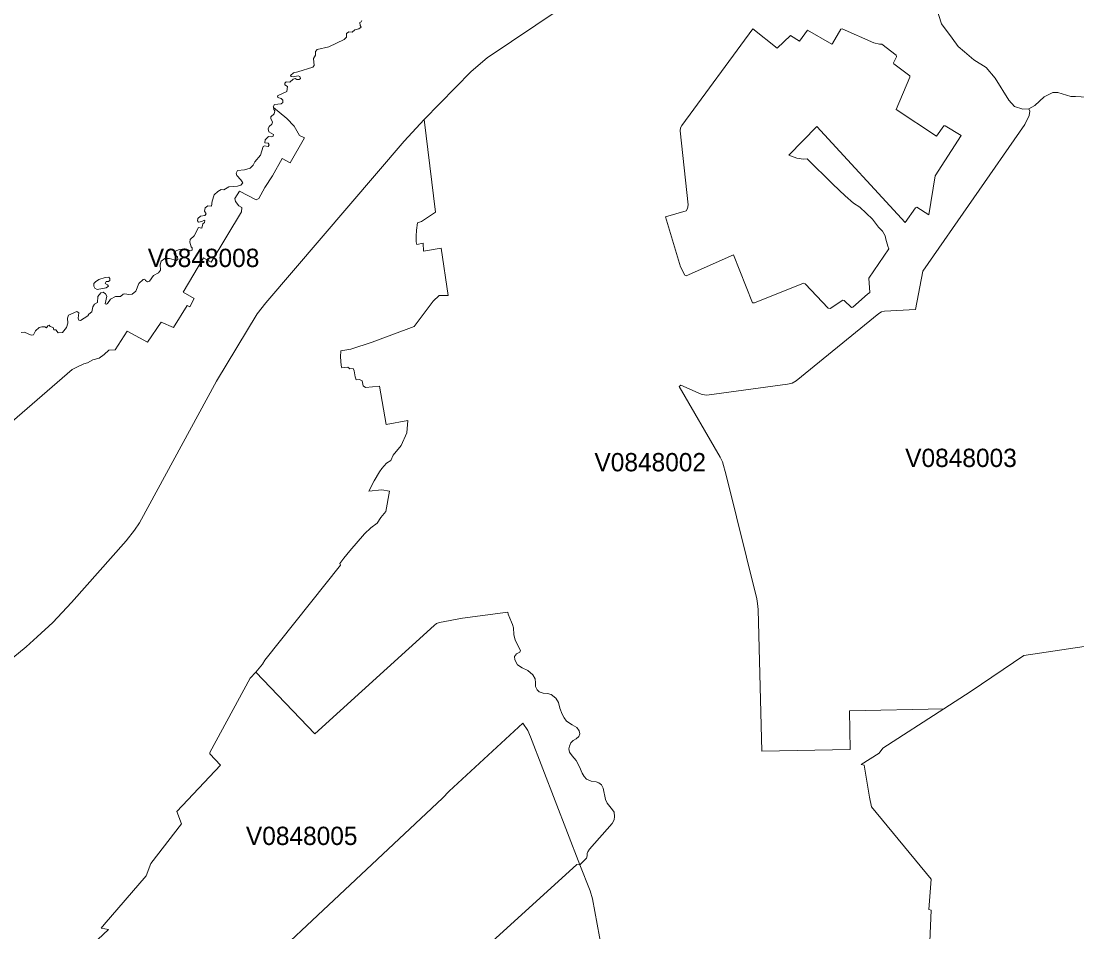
# Model space of a CAD drawing. Extents: x 369010 to 735936, y 6377141 to 6616555.
# Drawn here: x 531535 to 537305, y 6455980 to 6460955 of the extents above; entities that cross this region are included whole.
import ezdxf
from ezdxf.enums import TextEntityAlignment as Align

# ---------------------------------------------------------------- set-up
doc = ezdxf.new("R2010")
doc.units = 0
doc.header["$LTSCALE"] = 40
doc.layers.add('3', color=7, linetype='Continuous', lineweight=13)
doc.layers.add('4', color=7, linetype='Continuous')

msp = doc.modelspace()

# ---------------------------------------------------------------- linework, layer by layer
at = {"layer": '3'}
for points in [[(534879.14, 6461291), (534081.25, 6460753.77), (533994.69, 6460679.3), (533737.82, 6460417.63), (533799.39, 6459912.02), (533723.09, 6459860.22), (533700.42, 6459852.27), (533696.61, 6459812.22), (533694.63, 6459779.78), (533694.63, 6459749.33), (533697.28, 6459734.43), (533732.86, 6459741.55), (533734.68, 6459697.53), (533829.84, 6459714.41), (533868.57, 6459455.89), (533853.68, 6459456.55), (533820.08, 6459455.23), (533787.81, 6459424.78), (533683.21, 6459286.91), (533453.82, 6459201.18), (533337.47, 6459162.95), (533281.7, 6459153.35), (533279.87, 6459120.91), (533283.68, 6459073.58), (533287.65, 6459060.67), (533319.93, 6459064.64), (533330.85, 6459054.87), (533349.06, 6459056.86), (533355.84, 6459044.78), (533360.31, 6459011.18), (533366.76, 6458995.62), (533384.31, 6458996.95), (533399.2, 6458990.49), (533403.67, 6458962.03), (533417.9, 6458952.92), (533493.54, 6458961.36), (533529.95, 6458752), (533647.79, 6458774.01), (533643.16, 6458705.33), (533612.87, 6458636.65), (533568.02, 6458583.68), (533556.43, 6458555.22), (533531.11, 6458540.32), (533506.62, 6458511.86), (533493.04, 6458492.33), (533465.07, 6458443.83), (533436.11, 6458386.9), (533506.62, 6458394.02), (533548.65, 6458386.9), (533529.12, 6458275.52), (533500.16, 6458244.4), (533479.97, 6458213.29), (533447.03, 6458187.96), (533412.11, 6458154.37), (533332.01, 6458061.69), (533298.91, 6458022.3), (533277.56, 6457993.17), (533280.21, 6457984.06), (532866.94, 6457463.55), (532853.87, 6457442.04), (532817.13, 6457399.34), (533139.36, 6457061.88), (533793.1, 6457653.55), (533805.35, 6457663.98), (533820.91, 6457669.77), (533947.68, 6457694.27), (534194.78, 6457727.2), (534196.1, 6457715.62), (534214.14, 6457671.59), (534221.26, 6457659.18), (534225.9, 6457641.14), (534228.21, 6457604.07), (534234.67, 6457572.95), (534263.63, 6457517.84), (534259.82, 6457508.07), (534242.28, 6457499.63), (534232.02, 6457484.24), (534232.68, 6457465.37), (534247.58, 6457438.23), (534273.23, 6457422.67), (534303.52, 6457407.78), (534331.98, 6457384.44), (534343.73, 6457363.09), (534346.22, 6457340.42), (534345.55, 6457319.73), (534354.66, 6457301.69), (534365.75, 6457291.26), (534387.76, 6457284.15), (534412.25, 6457282.82), (534432.28, 6457277.03), (534457.44, 6457256.01), (534471.01, 6457232.68), (534479.45, 6457202.88), (534491.69, 6457168.63), (534502.12, 6457148.6), (534516.36, 6457130.39), (534547.3, 6457110.37), (534571.96, 6457096.8), (534584.71, 6457079.09), (534588.02, 6457062.21)], [(532825.4, 6459355.93), (532871.91, 6459416.83), (533628.59, 6460298.47), (533737.82, 6460417.63), (533994.69, 6460679.3), (534081.25, 6460753.77), (534879.14, 6461291)], [(536497.6, 6455842.94), (536509.35, 6456099.14), (536495.78, 6456102.12), (536508.86, 6456268.45), (536181.82, 6456663.18), (536171.73, 6456716.14), (536142.6, 6456891.24), (536126.21, 6456893.72), (536223.53, 6456955.62), (536245.04, 6456983.76), (536577.54, 6457199.24), (536062.99, 6457187.33), (536066.3, 6456976.48), (535582.37, 6456968.03), (535562.34, 6457741.27), (535559.86, 6457773.54), (535555.22, 6457798.86), (535387.4, 6458475.11), (535368.04, 6458546.94), (535355.13, 6458573.42), (535131.86, 6458959.54), (535139.64, 6458966), (535252.02, 6458918), (535268.9, 6458912.87), (535282.97, 6458912.21), (535723.54, 6458971.29), (535748.7, 6458977.75), (535770.71, 6458990.82), (536222.37, 6459358.41), (536237.93, 6459367.51), (536253.32, 6459371.32), (536423.62, 6459379.26), (536463.84, 6459589.45), (537020.43, 6460390.66), (537044.43, 6460438.49), (537048.24, 6460462.49), (537041.62, 6460475.89), (537009.34, 6460473.57), (536963.66, 6460489.3), (536932.22, 6460523.06), (536857.41, 6460643.05), (536809.08, 6460701.64), (536742.05, 6460744.01), (536690.42, 6460786.54), (536655.83, 6460816), (536623.55, 6460862.18), (536565.79, 6460940.13), (536534.01, 6461037.12)], [(536534.01, 6461037.12), (536565.79, 6460940.13), (536623.55, 6460862.18), (536655.83, 6460816), (536690.42, 6460786.54), (536742.05, 6460744.01), (536809.08, 6460701.64), (536857.41, 6460643.05), (536932.22, 6460523.06), (536963.66, 6460489.3), (537009.34, 6460473.57), (537041.62, 6460475.89), (537075.71, 6460494.76), (537126.52, 6460540.93), (537174.02, 6460565.43), (537199.84, 6460564.93), (537271.33, 6460542.76), (537297.65, 6460543.25), (537390.5, 6460537.29)], [(533396.22, 6460957.67), (533394.07, 6460950.56), (533386.96, 6460947.08), (533388.78, 6460931.03), (533393.58, 6460921.26), (533380.83, 6460912.49), (533359.48, 6460908.02), (533344.42, 6460894.62), (533325.72, 6460896.44), (533313.31, 6460887.5), (533312.48, 6460867.64), (533301.39, 6460853.74), (533216.16, 6460815.18), (533153.1, 6460799.62), (533143.66, 6460788.53), (533143.33, 6460769), (533132.25, 6460750.3), (533135.72, 6460712.56), (533129.1, 6460703.29), (533047.84, 6460677.48), (533023.34, 6460672.68), (533006.63, 6460657.95), (533010.6, 6460651.82), (533022.52, 6460650.5), (533048.33, 6460656.29), (533058.93, 6460652.65), (533061.08, 6460641.56), (533054.46, 6460636.76), (533042.05, 6460635.44), (533032.78, 6460641.23), (533021.69, 6460637.59), (533002.99, 6460620.71), (532983.46, 6460623.85), (532975.51, 6460615.41), (532975.51, 6460606.14), (532991.07, 6460597.21), (532987.93, 6460570.56), (532936.45, 6460547.06), (532937.28, 6460536.8), (532956.31, 6460531.5), (532965.75, 6460523.06), (532964.76, 6460509.65), (532955.98, 6460503.03), (532920.07, 6460498.57), (532913.28, 6460486.15), (532913.95, 6460483.51), (532987.43, 6460422.43), (533028.14, 6460381.72), (533057.27, 6460329.26), (533083.42, 6460317.5), (533005.97, 6460180.14), (532961.78, 6460204.3), (532907.99, 6460110.62), (532867.6, 6460045.58), (532833.84, 6459986.33), (532819.61, 6459977.89), (532729.41, 6460025.39), (532703.42, 6459986.33), (532706.57, 6459968.79), (532724.77, 6459946.11), (532741.66, 6459937.01), (532739.84, 6459913.84), (532573.17, 6459638.94), (532532.13, 6459661.61), (532420.58, 6459473.43), (532480.99, 6459439.67), (532457.65, 6459394.16), (532442.76, 6459400.61), (532367.95, 6459281.12), (532301.08, 6459310.41), (532225.12, 6459201.84), (532115.22, 6459262.09), (532048.36, 6459159.97), (532015.26, 6459156.66), (531988.94, 6459132.99), (531960.97, 6459114.12), (531927.21, 6459104.36), (531897.42, 6459088.8), (531877.89, 6459083.01), (531835.69, 6459063.48), (531814.83, 6459051.73), (531238.71, 6458554.72)], [(537505.19, 6460480.03), (537496.75, 6460492.11), (537453.22, 6460525.71), (537431.05, 6460530.84), (537390.5, 6460537.29), (537297.65, 6460543.25), (537271.33, 6460542.76), (537199.84, 6460564.93), (537174.02, 6460565.43), (537126.52, 6460540.93), (537075.71, 6460494.76), (537041.62, 6460475.89)], [(531238.71, 6458554.72), (531814.83, 6459051.73), (531835.69, 6459063.48), (531877.89, 6459083.01), (531897.42, 6459088.8), (531927.21, 6459104.36), (531960.97, 6459114.12), (531988.94, 6459132.99), (532015.26, 6459156.66), (532048.36, 6459159.97), (532115.22, 6459262.09), (532225.12, 6459201.84), (532301.08, 6459310.41), (532367.95, 6459281.12), (532442.76, 6459400.61), (532457.65, 6459394.16), (532480.99, 6459439.67), (532420.58, 6459473.43), (532532.13, 6459661.61), (532573.17, 6459638.94), (532739.84, 6459913.84), (532741.66, 6459937.01), (532724.77, 6459946.11), (532706.57, 6459968.79), (532703.42, 6459986.33), (532729.41, 6460025.39), (532819.61, 6459977.89), (532833.84, 6459986.33), (532867.6, 6460045.58), (532907.99, 6460110.62), (532961.78, 6460204.3), (533005.97, 6460180.14), (533083.42, 6460317.5), (533057.27, 6460329.26), (533028.14, 6460381.72), (532987.43, 6460422.43), (532913.95, 6460483.51)], [(532913.95, 6460483.51), (532916.43, 6460472.42), (532921.72, 6460464.47), (532918.25, 6460448.42), (532900.04, 6460431.21), (532899.55, 6460423.1), (532908.81, 6460403.24), (532904.84, 6460391.15), (532890.28, 6460378.74), (532885.31, 6460366.33), (532887.96, 6460349.45), (532914.28, 6460334.88), (532912.95, 6460326.77), (532904.84, 6460321.97), (532886.64, 6460325.45), (532868.1, 6460305.59), (532867.11, 6460290.36), (532885.31, 6460287.38), (532889.78, 6460279.27), (532885.81, 6460270.5), (532865.78, 6460273.48), (532858.34, 6460269.51), (532844.1, 6460222.01), (532812.99, 6460185.6), (532803.22, 6460167.89), (532786.34, 6460151.01), (532756.22, 6460143.39), (532717.16, 6460139.42), (532710.54, 6460125.19), (532713.19, 6460111.45), (532736.19, 6460088.78), (532745.96, 6460071.07), (532736.19, 6460059.15), (532717.49, 6460052.86), (532669.66, 6460050.22), (532642.02, 6460032.84), (532627.95, 6460034.33), (532610.58, 6460024.56), (532590.55, 6460005.86), (532579.46, 6459971.6), (532575.99, 6459944.62), (532555.96, 6459946.78), (532541.4, 6459934.86), (532536.93, 6459917.48), (532546.2, 6459901.43), (532539.58, 6459893.15), (532515.58, 6459890.01), (532501.34, 6459876.6), (532498.7, 6459863.36), (532505.32, 6459857.57), (532522.69, 6459860.22), (532534.61, 6459868.16), (532539.08, 6459865.18), (532536.43, 6459853.93), (532528.49, 6459846.98), (532523.19, 6459824.63), (532505.32, 6459827.45), (532480.99, 6459781.27), (532459.64, 6459761.25), (532456.99, 6459746.52), (532464.6, 6459722.52), (532470.73, 6459717.22), (532469.4, 6459704.31), (532461.79, 6459700.84), (532437.96, 6459710.1), (532397.9, 6459707.13), (532378.04, 6459699.02), (532370.43, 6459687.6), (532375.73, 6459677.34), (532389.46, 6459667.57), (532390.79, 6459653.34), (532384.66, 6459647.54), (532345.11, 6459657.81), (532320.28, 6459657.31), (532299.93, 6459644.07), (532294.46, 6459624.04), (532296.28, 6459593.76), (532285.2, 6459580.02), (532258.55, 6459564.96), (532236.87, 6459534.34), (532225.28, 6459531.2), (532215.52, 6459537.48), (532211.88, 6459544.93), (532201.29, 6459544.1), (532178.28, 6459521.93), (532161.73, 6459479.72), (532141.87, 6459464.17), (532123.66, 6459460.69), (532102.31, 6459465.99), (532092.05, 6459463.34), (532078.32, 6459449.93), (532050.35, 6459449.93), (532024.2, 6459435.86), (532007.81, 6459412.69), (532001.03, 6459407.89), (531994.41, 6459411.37), (532003.34, 6459452.58), (531997.05, 6459465.99), (531982.82, 6459474.43), (531970.41, 6459470.79)], [(537041.62, 6460475.89), (537048.24, 6460462.49), (537044.43, 6460438.49), (537020.43, 6460390.66), (536463.84, 6459589.45), (536423.62, 6459379.26), (536253.32, 6459371.32), (536237.93, 6459367.51), (536222.37, 6459358.41), (535770.71, 6458990.82), (535748.7, 6458977.75), (535723.54, 6458971.29), (535282.97, 6458912.21), (535268.9, 6458912.87), (535252.02, 6458918), (535139.64, 6458966), (535131.86, 6458959.54), (535355.13, 6458573.42), (535368.04, 6458546.94), (535387.4, 6458475.11), (535555.22, 6457798.86), (535559.86, 6457773.54), (535562.34, 6457741.27), (535582.37, 6456968.03), (536066.3, 6456976.48), (536062.99, 6457187.33), (536577.54, 6457199.24), (536726.5, 6457295.73), (537014.31, 6457489.37), (537344.49, 6457539.35)], [(533737.82, 6460417.63), (533628.59, 6460298.47), (532871.91, 6459416.83), (532825.4, 6459355.93), (532602.47, 6458988.01), (532182.09, 6458214.61), (532154.28, 6458173.9), (532108.44, 6458115.64), (531809.7, 6457778.67), (531707.92, 6457670.76), (531622.52, 6457591.82), (531561.78, 6457536.87), (531459.17, 6457451.31)], [(531633.28, 6455639.04), (532013.11, 6455993.55), (531972.23, 6456000), (531988.45, 6456020.19), (532217.84, 6456286.99), (532244.48, 6456353.85), (532411.31, 6456570.49), (532385.33, 6456637.36), (532623.98, 6456890.25), (532566.22, 6456952.64), (532565.56, 6456960.42), (532787.33, 6457365.74), (532817.13, 6457399.34), (532853.87, 6457442.04), (532866.94, 6457463.55), (533280.21, 6457984.06), (533277.56, 6457993.17), (533298.91, 6458022.3), (533332.01, 6458061.69), (533412.11, 6458154.37), (533447.03, 6458187.96), (533479.97, 6458213.29), (533500.16, 6458244.4), (533529.12, 6458275.52), (533548.65, 6458386.9), (533506.62, 6458394.02), (533436.11, 6458386.9), (533465.07, 6458443.83), (533493.04, 6458492.33), (533506.62, 6458511.86), (533531.11, 6458540.32), (533556.43, 6458555.22), (533568.02, 6458583.68), (533612.87, 6458636.65), (533643.16, 6458705.33), (533647.79, 6458774.01), (533529.95, 6458752), (533493.54, 6458961.36), (533417.9, 6458952.92), (533403.67, 6458962.03), (533399.2, 6458990.49), (533384.31, 6458996.95), (533366.76, 6458995.62), (533360.31, 6459011.18), (533355.84, 6459044.78), (533349.06, 6459056.86), (533330.85, 6459054.87), (533319.93, 6459064.64), (533287.65, 6459060.67), (533283.68, 6459073.58), (533279.87, 6459120.91), (533281.7, 6459153.35), (533337.47, 6459162.95), (533453.82, 6459201.18), (533683.21, 6459286.91), (533787.81, 6459424.78), (533820.08, 6459455.23), (533853.68, 6459456.55), (533868.57, 6459455.89), (533829.84, 6459714.41), (533734.68, 6459697.53), (533732.86, 6459741.55), (533697.28, 6459734.43), (533694.63, 6459749.33), (533694.63, 6459779.78), (533696.61, 6459812.22), (533700.42, 6459852.27), (533723.09, 6459860.22), (533799.39, 6459912.02), (533737.82, 6460417.63)], [(531970.41, 6459470.79), (531954.85, 6459450.43), (531951.87, 6459418.49), (531936.81, 6459407.89), (531926.55, 6459393.66), (531922.08, 6459366.02), (531906.03, 6459354.93), (531899.41, 6459344.34), (531859.85, 6459320.34), (531850.58, 6459322.16), (531846.11, 6459331.43), (531850.58, 6459362.05), (531839, 6459368.67), (531794.64, 6459349.14), (531788.85, 6459331.93), (531789.84, 6459305.28), (531782.23, 6459281.78), (531760.88, 6459254.64), (531738.37, 6459251.49), (531725.46, 6459268.87), (531714.7, 6459269.37), (531709.41, 6459282.11), (531693.52, 6459287.08), (531688.55, 6459294.19), (531681.44, 6459290.22), (531673.49, 6459279.13), (531664.22, 6459284.76), (531648.67, 6459285.75), (531633.94, 6459280.46), (531612.75, 6459262.58), (531602.49, 6459241.4), (531589.09, 6459240.07), (531552.67, 6459256.46), (531534.97, 6459254.14)], [(531459.17, 6457451.31), (531561.78, 6457536.87), (531622.52, 6457591.82), (531707.92, 6457670.76), (531809.7, 6457778.67), (532108.44, 6458115.64), (532154.28, 6458173.9), (532182.09, 6458214.61), (532602.47, 6458988.01), (532825.4, 6459355.93)], [(539232.72, 6457966.02), (538945.08, 6457371.53), (538592.88, 6457501.29), (538548.36, 6457375.67), (537987.8, 6457635.84), (537684.6, 6457781.98), (537663.25, 6457775.2), (537585.3, 6457574.61), (537544.42, 6457570.8), (537344.49, 6457539.35), (537014.31, 6457489.37), (536726.5, 6457295.73), (536577.54, 6457199.24), (536245.04, 6456983.76), (536223.53, 6456955.62), (536126.21, 6456893.72), (536142.6, 6456891.24), (536171.73, 6456716.14), (536181.82, 6456663.18), (536508.86, 6456268.45), (536495.78, 6456102.12), (536509.35, 6456099.14), (536497.6, 6455842.94)], [(532265.5, 6455236.04), (533838.12, 6456710.01), (533875.19, 6456748.41), (534277.53, 6457121.13), (534304.18, 6457079.58), (534319.74, 6457045.82), (534588.02, 6456345.74), (534624.93, 6456383.31), (534629.39, 6456394.89), (534629.39, 6456408.47), (534631.38, 6456416.91), (534640.48, 6456431.8), (534764.94, 6456572.15), (534776.53, 6456591.68), (534777.85, 6456611.04), (534775.2, 6456633.72), (534766.27, 6456647.29), (534738.46, 6456683.53), (534729.36, 6456703.06), (534715.79, 6456764.46), (534706.02, 6456782.67), (534693.11, 6456794.92), (534678.22, 6456799.55), (534651.08, 6456804.02), (534624.59, 6456814.45), (534613.01, 6456828.68), (534600.6, 6456846.72), (534587.03, 6456881.81), (534567.66, 6456916.73), (534546.64, 6456942.38), (534532.41, 6456961.08), (534529.1, 6456979.29), (534531.08, 6456994.85), (534539.53, 6457012.89), (534551.11, 6457025.3), (534568.65, 6457034.4), (534582.23, 6457046.65), (534588.02, 6457062.21), (534584.71, 6457079.09), (534571.96, 6457096.8), (534547.3, 6457110.37), (534516.36, 6457130.39), (534502.12, 6457148.6), (534491.69, 6457168.63), (534479.45, 6457202.88), (534471.01, 6457232.68), (534457.44, 6457256.01), (534432.28, 6457277.03), (534412.25, 6457282.82), (534387.76, 6457284.15), (534365.75, 6457291.26), (534354.66, 6457301.69), (534345.55, 6457319.73), (534346.22, 6457340.42), (534343.73, 6457363.09), (534331.98, 6457384.44), (534303.52, 6457407.78), (534273.23, 6457422.67), (534247.58, 6457438.23), (534232.68, 6457465.37), (534232.02, 6457484.24), (534242.28, 6457499.63), (534259.82, 6457508.07), (534263.63, 6457517.84), (534234.67, 6457572.95), (534228.21, 6457604.07), (534225.9, 6457641.14), (534221.26, 6457659.18), (534214.14, 6457671.59), (534196.1, 6457715.62), (534194.78, 6457727.2), (533947.68, 6457694.27), (533820.91, 6457669.77), (533805.35, 6457663.98), (533793.1, 6457653.55), (533139.36, 6457061.88), (532817.13, 6457399.34), (532787.33, 6457365.74), (532565.56, 6456960.42), (532566.22, 6456952.64), (532623.98, 6456890.25), (532385.33, 6456637.36), (532411.31, 6456570.49), (532244.48, 6456353.85), (532217.84, 6456286.99), (531988.45, 6456020.19), (531972.23, 6456000), (532013.11, 6455993.55), (531633.28, 6455639.04)], [(533228.4, 6455127.63), (534571.63, 6456348.72), (534588.02, 6456345.74), (534319.74, 6457045.82), (534304.18, 6457079.58), (534277.53, 6457121.13), (533875.19, 6456748.41), (533838.12, 6456710.01), (532265.5, 6455236.04)], [(534588.02, 6457062.21), (534582.23, 6457046.65), (534568.65, 6457034.4), (534551.11, 6457025.3), (534539.53, 6457012.89), (534531.08, 6456994.85), (534529.1, 6456979.29), (534532.41, 6456961.08), (534546.64, 6456942.38), (534567.66, 6456916.73), (534587.03, 6456881.81), (534600.6, 6456846.72), (534613.01, 6456828.68), (534624.59, 6456814.45), (534651.08, 6456804.02), (534678.22, 6456799.55), (534693.11, 6456794.92), (534706.02, 6456782.67), (534715.79, 6456764.46), (534729.36, 6456703.06), (534738.46, 6456683.53), (534766.27, 6456647.29), (534775.2, 6456633.72), (534777.85, 6456611.04), (534776.53, 6456591.68), (534764.94, 6456572.15), (534640.48, 6456431.8), (534631.38, 6456416.91), (534629.39, 6456408.47), (534629.39, 6456394.89), (534624.93, 6456383.31), (534588.02, 6456345.74), (534645.78, 6456205.39), (534657.53, 6456161.37), (534810.62, 6455330.87)]]:
    msp.add_lwpolyline(points, dxfattribs=at)
for points in [[(535534.04, 6460912.66), (535145.44, 6460384.2), (535138.32, 6460372.62), (535136.5, 6460355.74), (535180.03, 6459950.91), (535177.38, 6459930.89), (535170.43, 6459917.81), (535056.56, 6459886.2), (535137.82, 6459612.79), (535162.32, 6459566.94), (535168.77, 6459564.3), (535428.61, 6459677.83), (535532.05, 6459416.17), (535542.48, 6459416.17), (535809.93, 6459522.75), (535819.7, 6459520.11), (535944.99, 6459386.05), (535956.57, 6459384.89), (536025.75, 6459430.73), (536032.87, 6459429.41), (536072.26, 6459390.68), (536080.04, 6459392.5), (536161.3, 6459462.68), (536174.21, 6459471.61), (536167.75, 6459549.9), (536277.65, 6459710.44), (536271.36, 6459726.32), (536261.1, 6459763.73), (536257.13, 6459781.93), (536241.73, 6459807.75), (536221.05, 6459829.76), (536188.77, 6459873.79), (536117.94, 6459938.5), (536083.68, 6459960.51), (536039.16, 6460000.73), (535970.64, 6460064.61), (535831.28, 6460202.81), (535810.1, 6460200.99), (535773.85, 6460205.46), (535759.62, 6460211.91), (535729.83, 6460223), (535884.08, 6460379.07), (536366.03, 6459855.75), (536423.62, 6459935.69), (536430.08, 6459939.49), (536495.95, 6459896.79), (536529.71, 6460110.29), (536672.54, 6460329.59), (536584.16, 6460382.55), (536577.05, 6460382.55), (536537.66, 6460326.28), (536317.04, 6460471.59), (536392.51, 6460649.34), (536392.51, 6460655.13), (536303.96, 6460721.67), (536303.14, 6460726.46), (536319.85, 6460760.23), (536317.2, 6460768.5), (536239.09, 6460828.75), (536226.84, 6460828.75), (536195.89, 6460836.53), (536022.94, 6460912.99), (536014.5, 6460910.51), (535969.31, 6460832.88), (535965.34, 6460829.57), (535833.44, 6460906.04), (535789.58, 6460844.63), (535739.76, 6460875.75), (535666.11, 6460807.73)], [(535534.04, 6460912.66), (535666.11, 6460807.73), (535739.76, 6460875.75), (535789.58, 6460844.63), (535833.44, 6460906.04), (535965.34, 6460829.57), (535969.31, 6460832.88), (536014.5, 6460910.51), (536022.94, 6460912.99), (536195.89, 6460836.53), (536226.84, 6460828.75), (536239.09, 6460828.75), (536317.2, 6460768.5), (536319.85, 6460760.23), (536303.14, 6460726.46), (536303.96, 6460721.67), (536392.51, 6460655.13), (536392.51, 6460649.34), (536317.04, 6460471.59), (536537.66, 6460326.28), (536577.05, 6460382.55), (536584.16, 6460382.55), (536672.54, 6460329.59), (536529.71, 6460110.29), (536495.95, 6459896.79), (536430.08, 6459939.49), (536423.62, 6459935.69), (536366.03, 6459855.75), (535884.08, 6460379.07), (535729.83, 6460223), (535759.62, 6460211.91), (535773.85, 6460205.46), (535810.1, 6460200.99), (535831.28, 6460202.81), (535970.64, 6460064.61), (536039.16, 6460000.73), (536083.68, 6459960.51), (536117.94, 6459938.5), (536188.77, 6459873.79), (536221.05, 6459829.76), (536241.73, 6459807.75), (536257.13, 6459781.93), (536261.1, 6459763.73), (536271.36, 6459726.32), (536277.65, 6459710.44), (536167.75, 6459549.9), (536174.21, 6459471.61), (536161.3, 6459462.68), (536080.04, 6459392.5), (536072.26, 6459390.68), (536032.87, 6459429.41), (536025.75, 6459430.73), (535956.57, 6459384.89), (535944.99, 6459386.05), (535819.7, 6459520.11), (535809.93, 6459522.75), (535542.48, 6459416.17), (535532.05, 6459416.17), (535428.61, 6459677.83), (535168.77, 6459564.3), (535162.32, 6459566.94), (535137.82, 6459612.79), (535056.56, 6459886.2), (535170.43, 6459917.81), (535177.38, 6459930.89), (535180.03, 6459950.91), (535136.5, 6460355.74), (535138.32, 6460372.62), (535145.44, 6460384.2)], [(532013.93, 6459556.19), (531994.9, 6459554.37), (531959.81, 6459543.61), (531940.78, 6459530.86), (531931.84, 6459521.43), (531932.67, 6459506.87), (531938.13, 6459496.6), (531951.37, 6459488.66), (532000.69, 6459497.1), (532011.78, 6459507.2), (532007.31, 6459514.81), (531993.58, 6459521.43), (531999.37, 6459533.02), (532012.11, 6459533.02), (532019.23, 6459537.82), (532020.55, 6459548.08)], [(533233.86, 6455107.11), (533749.74, 6454402.39), (533757.68, 6454410.5), (533763.15, 6454406.36), (533759.01, 6454381.04), (534214.81, 6454197), (534230.2, 6454196.01), (534230.86, 6454195.68), (534662.66, 6454027.69), (534648.92, 6454186.24), (534748.23, 6454864.31), (534759.81, 6454865.97), (534811.28, 6455310.18), (534810.62, 6455330.87), (534657.53, 6456161.37), (534645.78, 6456205.39), (534588.02, 6456345.74), (534571.63, 6456348.72), (533228.4, 6455127.63)]]:
    msp.add_lwpolyline(points, close=True, dxfattribs=at)

# ---------------------------------------------------------------- texts
at = {"layer": '4'}
for s, p in [('V0848008', (532532.12, 6459611.61)), ('V0848003', (536671.46, 6458519.35)), ('V0848002', (534973.23, 6458495.79)), ('V0848005', (533068.46, 6456454.79))]:
    msp.add_text(s, height=100, dxfattribs=at).set_placement(p, align=Align.CENTER)

doc.saveas('drawing.dxf')
